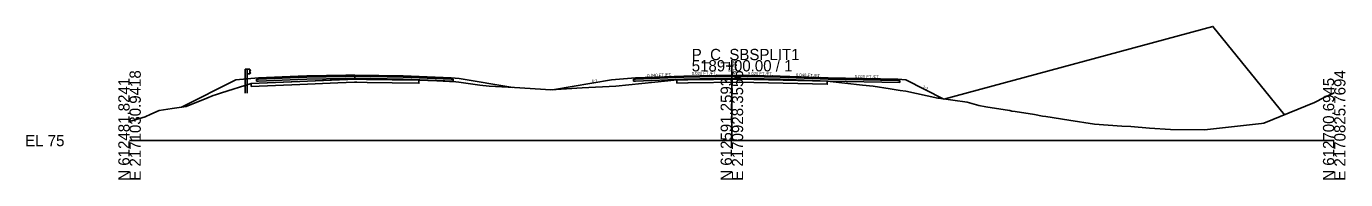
# Model space of a CAD drawing. Extents: x -26 to 1303, y -3010 to 12033.
# Drawn here: x -25.7 to 302.8, y 8990.3 to 9028.4 of the extents above; entities that cross this region are included whole.
import ezdxf

# ---------------------------------------------------------------- set-up
doc = ezdxf.new("R2010")
doc.units = 0
for name, color, linetype in [('RD_GPK_XS_Cell', 7, 'Continuous'), ('RD_PD_Final_TrvlWay', 7, 'Continuous'), ('RD_Sketch10', 7, 'Continuous'), ('RD_XS_Base', 7, 'Continuous'), ('RD_XS_ExGround', 7, 'Continuous'), ('RD_XS_ExPaveRet', 7, 'Continuous'), ('RD_XS_GR', 7, 'Continuous'), ('RD_XS_Greenside', 7, 'Continuous'), ('RD_XS_Pave', 7, 'Continuous'), ('RD_XS_PaveOvlay_CP', 7, 'Continuous'), ('RD_XS_TieSlope', 7, 'Continuous'), ('RD_XS_TX_Elev_EX', 7, 'Continuous'), ('RD_XS_TX_Elev_PR', 7, 'Continuous'), ('RD_XS_TX_Slope', 7, 'Continuous')]:
    doc.layers.add(name, color=color, linetype=linetype)

msp = doc.modelspace()

# ---------------------------------------------------------------- linework, layer by layer
at = {"layer": 'RD_GPK_XS_Cell'}
for p, q in [((150, 9000), (150, 9020)), ((0, 9000), (150, 9000)), ((150, 9000), (300, 9000))]:
    msp.add_line(p, q, dxfattribs=at)
at = {"layer": 'RD_PD_Final_TrvlWay'}
msp.add_lwpolyline([(29.28, 9011.75), (29.28, 9015.35), (28.78, 9015.31), (28.78, 9011.75)], dxfattribs=at)
at = {"layer": 'RD_Sketch10'}
msp.add_lwpolyline([(202.77, 9010.33), (269.81, 9028.38), (287.58, 9006.42)], dxfattribs=at)
at = {"layer": 'RD_XS_Base'}
for p, q in [((32.03, 9015.26), (31.61, 9015.24)), ((31.61, 9015.24), (31.61, 9015.16)), ((31.61, 9015.16), (31.61, 9014.74)), ((32.11, 9015.26), (32.03, 9015.26)), ((41.97, 9015.66), (32.11, 9015.26)), ((32.11, 9014.76), (41.97, 9015.16)), ((44.11, 9015.74), (41.97, 9015.66)), ((41.97, 9015.16), (44.11, 9015.24)), ((53.87, 9015.94), (44.11, 9015.74)), ((44.11, 9015.24), (53.87, 9015.44)), ((56.11, 9015.98), (53.87, 9015.94)), ((53.87, 9015.44), (56.11, 9015.48)), ((56.11, 9016.11), (56.11, 9016.14)), ((56.11, 9016.14), (56.11, 9016.02)), ((56.11, 9015.98), (56.11, 9016.14)), ((56.11, 9016.14), (56.11, 9016.14)), ((56.11, 9016.14), (56.11, 9016.14)), ((56.11, 9016.14), (56.11, 9015.48)), ((56.11, 9015.98), (56.11, 9016.11)), ((56.11, 9016.02), (56.11, 9015.48)), ((56.11, 9015.89), (56.11, 9015.98)), ((56.11, 9015.48), (56.11, 9015.98)), ((56.11, 9015.98), (56.11, 9015.98)), ((56.11, 9015.98), (56.11, 9015.98)), ((56.11, 9015.98), (56.11, 9015.98)), ((68.11, 9015.74), (56.11, 9015.98)), ((56.11, 9015.48), (56.11, 9015.89)), ((56.11, 9015.48), (56.11, 9015.48)), ((56.11, 9015.48), (56.11, 9015.48)), ((56.11, 9015.48), (68.11, 9015.24)), ((80.11, 9015.26), (68.11, 9015.74)), ((68.11, 9015.24), (80.61, 9014.74)), ((70.11, 9015.66), (70.11, 9015.66)), ((70.11, 9015.16), (70.11, 9015.16)), ((80.61, 9015.24), (80.11, 9015.26)), ((80.11, 9015.26), (80.11, 9015.26)), ((80.61, 9014.74), (80.61, 9015.24)), ((80.61, 9015.24), (80.61, 9015.24)), ((126, 9015.26), (125.5, 9015.24)), ((125.5, 9015.24), (125.5, 9015.24)), ((125.5, 9015.24), (125.5, 9014.74)), ((138, 9015.74), (126, 9015.26)), ((126, 9015.26), (126, 9015.26)), ((126, 9014.76), (138, 9015.24)), ((136, 9015.66), (136, 9015.66)), ((136, 9015.16), (136, 9015.16)), ((150, 9015.98), (138, 9015.74)), ((138, 9015.24), (150, 9015.48)), ((150, 9015.48), (150, 9016.13)), ((150, 9016.13), (150, 9016.13)), ((150, 9016.13), (150, 9016.13)), ((150, 9016.13), (150, 9015.98)), ((150, 9015.98), (150, 9015.98)), ((150, 9015.98), (162, 9015.74)), ((150, 9015.98), (150, 9015.98)), ((150, 9015.48), (150, 9015.98)), ((150, 9015.98), (150, 9015.98)), ((150, 9015.98), (150, 9015.98)), ((162, 9015.24), (150, 9015.48)), ((150, 9015.48), (150, 9015.48)), ((150, 9015.48), (150, 9015.48)), ((162, 9015.74), (162, 9015.74)), ((162, 9015.74), (174, 9015.26)), ((174, 9014.76), (162, 9015.24)), ((162, 9015.24), (162, 9015.24)), ((174, 9015.26), (174, 9015.26)), ((174, 9015.26), (191.3, 9014.91)), ((31.61, 9014.74), (32.03, 9014.76)), ((32.03, 9014.76), (32.11, 9014.76)), ((125.5, 9014.74), (126, 9014.76)), ((126, 9014.76), (126, 9014.76)), ((191.8, 9014.4), (174, 9014.76)), ((174, 9014.76), (174, 9014.76)), ((191.3, 9014.91), (191.3, 9014.91)), ((191.3, 9014.91), (191.8, 9014.9)), ((191.8, 9014.9), (191.8, 9014.9)), ((191.8, 9014.9), (191.8, 9014.4))]:
    msp.add_line(p, q, dxfattribs=at)
at = {"layer": 'RD_XS_ExGround'}
msp.add_lwpolyline([(0, 9004.73), (3.85, 9005.91), (5.32, 9006.53), (7.35, 9007.49), (10.58, 9007.97), (14.12, 9008.51), (19.26, 9010.52), (20.84, 9011.2), (21.41, 9011.39), (22.88, 9011.89), (30.31, 9014.21), (52.32, 9015.1), (56.41, 9015.25), (58.98, 9015.2), (72.07, 9015.01), (76.54, 9014.86), (81.25, 9014.59), (81.96, 9014.49), (87.27, 9013.76), (89.53, 9013.5), (95.84, 9013.16), (104.88, 9012.63), (112.74, 9013.08), (121.07, 9013.49), (134.01, 9014.82), (136.31, 9015.06), (139.07, 9015.1), (151.87, 9015.3), (155.43, 9015.21), (173.75, 9014.74), (182.52, 9013.79), (185.21, 9013.53), (189.44, 9012.85), (191.94, 9012.49), (193.33, 9012.26), (201.31, 9010.54), (201.42, 9010.52), (201.48, 9010.51), (208.58, 9009.56), (211.54, 9008.76), (213.21, 9008.42), (218.08, 9007.67), (219.23, 9007.48), (219.74, 9007.33), (220.56, 9007.26), (225.4, 9006.47), (227.39, 9006.04), (228.21, 9006), (233.92, 9005.07), (240.28, 9004.08), (247.11, 9003.58), (249.34, 9003.5), (254, 9003.06), (259.26, 9002.73), (267.67, 9002.64), (281.91, 9004.27), (282.51, 9004.35), (295.05, 9009.46), (295.05, 9009.46), (295.06, 9009.46), (297.49, 9010.7), (300, 9011.88)], dxfattribs=at)
at = {"layer": 'RD_XS_ExPaveRet'}
for points in [[(72.07, 9015.01), (72.07, 9015.01), (72.07, 9014.7), (72.07, 9014.26), (72.07, 9014.26), (72.07, 9014.26), (65.39, 9014.36), (59.18, 9014.45), (56.56, 9014.5), (56.41, 9014.5), (56.06, 9014.49), (51.88, 9014.33), (42.38, 9013.95), (30.31, 9013.46), (30.31, 9013.46), (30.31, 9013.46), (30.31, 9013.73), (30.31, 9014.21), (30.31, 9014.21), (30.31, 9014.21), (42.38, 9014.7), (51.88, 9015.08), (56.06, 9015.24), (56.41, 9015.25), (56.56, 9015.25), (59.18, 9015.2), (65.39, 9015.11), (72.07, 9015.01), (72.07, 9015.01)], [(72.07, 9015.01), (65.39, 9015.11), (59.18, 9015.2), (56.56, 9015.25), (56.41, 9015.25), (56.06, 9015.24), (51.88, 9015.08), (42.38, 9014.7), (30.31, 9014.21), (30.31, 9013.73), (30.31, 9013.46), (42.38, 9013.95), (51.88, 9014.33), (56.06, 9014.49), (56.41, 9014.5), (56.56, 9014.5), (59.18, 9014.45), (65.39, 9014.36), (72.07, 9014.26), (72.07, 9014.26), (72.07, 9014.26), (72.07, 9014.7), (72.07, 9015.01), (72.07, 9015.01), (72.07, 9015.01)], [(173.75, 9014.74), (155.43, 9015.21), (155.43, 9015.21), (151.87, 9015.3), (151.87, 9015.3), (139.07, 9015.1), (139.07, 9015.1), (136.31, 9015.06), (136.31, 9015.06), (136.31, 9014.31), (139.07, 9014.35), (139.07, 9014.35), (151.87, 9014.55), (151.87, 9014.55), (155.43, 9014.46), (155.43, 9014.46), (173.75, 9013.99), (173.75, 9013.99), (173.75, 9013.99), (173.75, 9014.74), (173.75, 9014.74)], [(173.75, 9014.74), (155.43, 9015.21), (151.87, 9015.3), (139.07, 9015.1), (136.31, 9015.06), (136.31, 9014.31), (139.07, 9014.35), (151.87, 9014.55), (155.43, 9014.46), (173.75, 9013.99), (173.75, 9014.74)]]:
    msp.add_lwpolyline(points, dxfattribs=at)
at = {"layer": 'RD_XS_GR'}
for p, q in [((28.78, 9015.31), (28.78, 9017.75)), ((28.78, 9017.75), (29.03, 9017.75)), ((29.28, 9015.35), (28.78, 9015.31)), ((29.03, 9017.75), (29.28, 9017.75)), ((29.28, 9017.75), (29.28, 9015.35)), ((29.28, 9016.58), (29.28, 9017.75)), ((29.28, 9017.75), (29.95, 9017.75)), ((29.95, 9016.58), (29.28, 9016.58)), ((29.95, 9017.75), (29.95, 9016.58)), ((29.99, 9017.7), (29.95, 9017.75)), ((29.95, 9017.75), (29.95, 9017.55)), ((29.95, 9017.55), (29.95, 9016.58)), ((29.95, 9017.17), (30.17, 9017.41)), ((29.99, 9017.12), (29.95, 9017.17)), ((29.95, 9016.58), (30.17, 9016.82)), ((30.22, 9017.46), (29.99, 9017.7)), ((30.22, 9016.87), (29.99, 9017.12)), ((30.17, 9017.41), (30.22, 9017.46)), ((30.17, 9016.82), (30.22, 9016.87))]:
    msp.add_line(p, q, dxfattribs=at)
at = {"layer": 'RD_XS_Greenside'}
for p, q in [((26.47, 9015.13), (12.9, 9008.34)), ((82.11, 9015.42), (95.47, 9013.2)), ((120, 9015.09), (105.36, 9012.65)), ((193.3, 9015.07), (193.3, 9015.07)), ((193.3, 9015.07), (202.77, 9010.33))]:
    msp.add_line(p, q, dxfattribs=at)
at = {"layer": 'RD_XS_Pave'}
for p, q in [((41.97, 9015.98), (32.11, 9015.58)), ((41.97, 9015.82), (32.11, 9015.42)), ((32.11, 9015.42), (41.97, 9015.82)), ((32.11, 9015.26), (41.97, 9015.66)), ((32.11, 9015.58), (32.11, 9015.55)), ((32.11, 9015.55), (32.11, 9015.42)), ((32.11, 9015.42), (32.11, 9015.39)), ((32.11, 9015.39), (32.11, 9015.26)), ((44.11, 9016.06), (41.97, 9015.98)), ((44.11, 9015.9), (41.97, 9015.82)), ((41.97, 9015.82), (44.11, 9015.9)), ((41.97, 9015.66), (44.11, 9015.74)), ((53.87, 9016.26), (44.11, 9016.06)), ((53.87, 9016.1), (44.11, 9015.9)), ((44.11, 9015.9), (53.87, 9016.1)), ((44.11, 9015.74), (53.87, 9015.94)), ((56.11, 9016.3), (53.87, 9016.26)), ((56.11, 9016.14), (53.87, 9016.1)), ((53.87, 9016.1), (56.11, 9016.14)), ((53.87, 9015.94), (56.11, 9015.98)), ((68.11, 9016.06), (56.11, 9016.3)), ((56.11, 9016.3), (56.11, 9016.3)), ((56.11, 9016.3), (56.11, 9016.3)), ((56.11, 9016.11), (56.11, 9016.14)), ((56.11, 9016.14), (56.11, 9016.11)), ((56.11, 9015.98), (56.11, 9016.14)), ((56.11, 9016.14), (56.11, 9016.14)), ((56.11, 9016.14), (56.11, 9016.14)), ((56.11, 9016.14), (56.11, 9016.14)), ((56.11, 9016.14), (56.11, 9016.14)), ((56.11, 9016.14), (68.11, 9015.9)), ((68.11, 9015.9), (56.11, 9016.14)), ((56.11, 9016.14), (56.11, 9016.14)), ((56.11, 9016.14), (56.11, 9016.14)), ((56.11, 9016.14), (56.11, 9015.98)), ((56.11, 9015.98), (56.11, 9016.11)), ((56.11, 9016.11), (56.11, 9015.98)), ((56.11, 9015.98), (56.11, 9015.98)), ((56.11, 9015.98), (56.11, 9015.98)), ((56.11, 9015.98), (68.11, 9015.74)), ((80.11, 9015.58), (68.11, 9016.06)), ((68.11, 9015.9), (80.11, 9015.42)), ((80.11, 9015.42), (68.11, 9015.9)), ((68.11, 9015.74), (80.11, 9015.26)), ((70.11, 9015.98), (70.11, 9015.98)), ((70.11, 9015.82), (70.11, 9015.82)), ((70.11, 9015.82), (70.11, 9015.82)), ((70.11, 9015.66), (70.11, 9015.66)), ((80.11, 9015.42), (80.11, 9015.58)), ((80.11, 9015.58), (80.11, 9015.58)), ((80.11, 9015.26), (80.11, 9015.42)), ((80.11, 9015.42), (80.11, 9015.42)), ((138, 9016.05), (126, 9015.57)), ((138, 9015.89), (126, 9015.41)), ((126, 9015.41), (138, 9015.89)), ((126, 9015.26), (138, 9015.74)), ((126, 9015.57), (126, 9015.57)), ((126, 9015.57), (126, 9015.41)), ((126, 9015.41), (126, 9015.41)), ((126, 9015.41), (126, 9015.26)), ((136, 9015.97), (136, 9015.97)), ((136, 9015.81), (136, 9015.81)), ((136, 9015.81), (136, 9015.81)), ((136, 9015.66), (136, 9015.66)), ((150, 9016.29), (138, 9016.05)), ((150, 9016.13), (138, 9015.89)), ((138, 9015.89), (150, 9016.13)), ((138, 9015.74), (150, 9015.98)), ((162, 9016.05), (150, 9016.29)), ((150, 9016.29), (150, 9016.29)), ((150, 9016.29), (150, 9016.29)), ((150, 9015.98), (150, 9016.13)), ((150, 9016.13), (150, 9016.13)), ((150, 9016.13), (150, 9016.13)), ((150, 9016.13), (150, 9016.13)), ((150, 9016.13), (150, 9016.13)), ((150, 9016.13), (162, 9015.89)), ((162, 9015.89), (150, 9016.13)), ((150, 9016.13), (150, 9016.13)), ((150, 9016.13), (150, 9016.13)), ((150, 9016.13), (150, 9016.13)), ((150, 9016.13), (150, 9015.98)), ((150, 9015.98), (150, 9015.98)), ((150, 9015.98), (150, 9015.98)), ((150, 9015.98), (150, 9015.98)), ((150, 9015.98), (162, 9015.74)), ((174, 9015.57), (162, 9016.05)), ((162, 9016.05), (162, 9016.05)), ((162, 9015.89), (162, 9015.89)), ((162, 9015.89), (174, 9015.41)), ((174, 9015.41), (162, 9015.89)), ((162, 9015.89), (162, 9015.89)), ((162, 9015.74), (162, 9015.74)), ((162, 9015.74), (174, 9015.26)), ((191.3, 9015.23), (174, 9015.57)), ((174, 9015.57), (174, 9015.57)), ((174, 9015.41), (174, 9015.41)), ((174, 9015.41), (191.3, 9015.07)), ((191.3, 9015.07), (174, 9015.41)), ((174, 9015.41), (174, 9015.41)), ((174, 9015.26), (191.3, 9014.91)), ((174, 9015.26), (174, 9015.26)), ((191.3, 9015.07), (191.3, 9015.23)), ((191.3, 9015.23), (191.3, 9015.23)), ((191.3, 9014.91), (191.3, 9015.07)), ((191.3, 9015.07), (191.3, 9015.07))]:
    msp.add_line(p, q, dxfattribs=at)
at = {"layer": 'RD_XS_PaveOvlay_CP'}
for p, q in [((32.11, 9015.58), (44.11, 9016.06)), ((44.11, 9016.06), (56.11, 9016.3)), ((56.11, 9016.3), (68.11, 9016.06)), ((68.11, 9016.06), (80.11, 9015.58)), ((138, 9016.05), (126, 9015.57)), ((136, 9015.97), (136, 9015.97)), ((150, 9016.29), (138, 9016.05)), ((162, 9016.05), (150, 9016.29)), ((150, 9016.29), (150, 9016.29)), ((150, 9016.29), (150, 9016.29)), ((174, 9015.57), (162, 9016.05)), ((162, 9016.05), (162, 9016.05)), ((191.3, 9015.23), (174, 9015.57)), ((174, 9015.57), (174, 9015.57))]:
    msp.add_line(p, q, dxfattribs=at)
at = {"layer": 'RD_XS_TieSlope'}
for p, q in [((32.11, 9015.58), (26.47, 9015.13)), ((80.11, 9015.58), (82.11, 9015.42)), ((126, 9015.57), (120, 9015.09)), ((191.3, 9015.23), (193.3, 9015.07))]:
    msp.add_line(p, q, dxfattribs=at)

# ---------------------------------------------------------------- texts
at = {"layer": 'RD_GPK_XS_Cell'}
for s, p in [('P_C_SBSPLIT1', (140, 9020)), ('5189+00.00 / 1', (140, 9017.2)), ('EL 75', (-26, 8998.6))]:
    msp.add_text(s, height=2.8, dxfattribs=at).set_placement(p)
for s, p in [('N 612481.8241', (0, 8990)), ('E 2171030.9418', (2.8, 8990)), ('N 612591.2593', (150, 8990)), ('E 2170928.3556', (152.8, 8990)), ('N 612700.6945', (300, 8990)), ('E 2170825.7694', (302.8, 8990))]:
    msp.add_text(s, height=2.8, rotation=90, dxfattribs=at).set_placement(p)
at = {"layer": 'RD_XS_TX_Elev_EX'}
msp.add_text('90.27', height=0.6, rotation=90, dxfattribs=at).set_placement((149.72, 9017.08))
at = {"layer": 'RD_XS_TX_Elev_PR'}
msp.add_text('91.29', height=1, rotation=90, dxfattribs=at).set_placement((151.25, 9016.5))
at = {"layer": 'RD_XS_TX_Slope'}
for s, rotation, p in [('6:1', 9.4623, (115.16, 9014.34)), ('0.040 FT./FT.', 2.2906, (128.93, 9015.79)), ('0.020 FT./FT.', 1.1458, (140.03, 9016.3)), ('0.020 FT./FT.', 358.8542, (153.94, 9016.31)), ('0.040 FT./FT.', 357.7094, (165.94, 9015.99)), ('0.020 FT./FT.', 358.8542, (180.59, 9015.54)), ('2:1', 333.4349, (197.39, 9013.09))]:
    msp.add_text(s, height=0.75, rotation=rotation, dxfattribs=at).set_placement(p)

doc.saveas('drawing.dxf')
